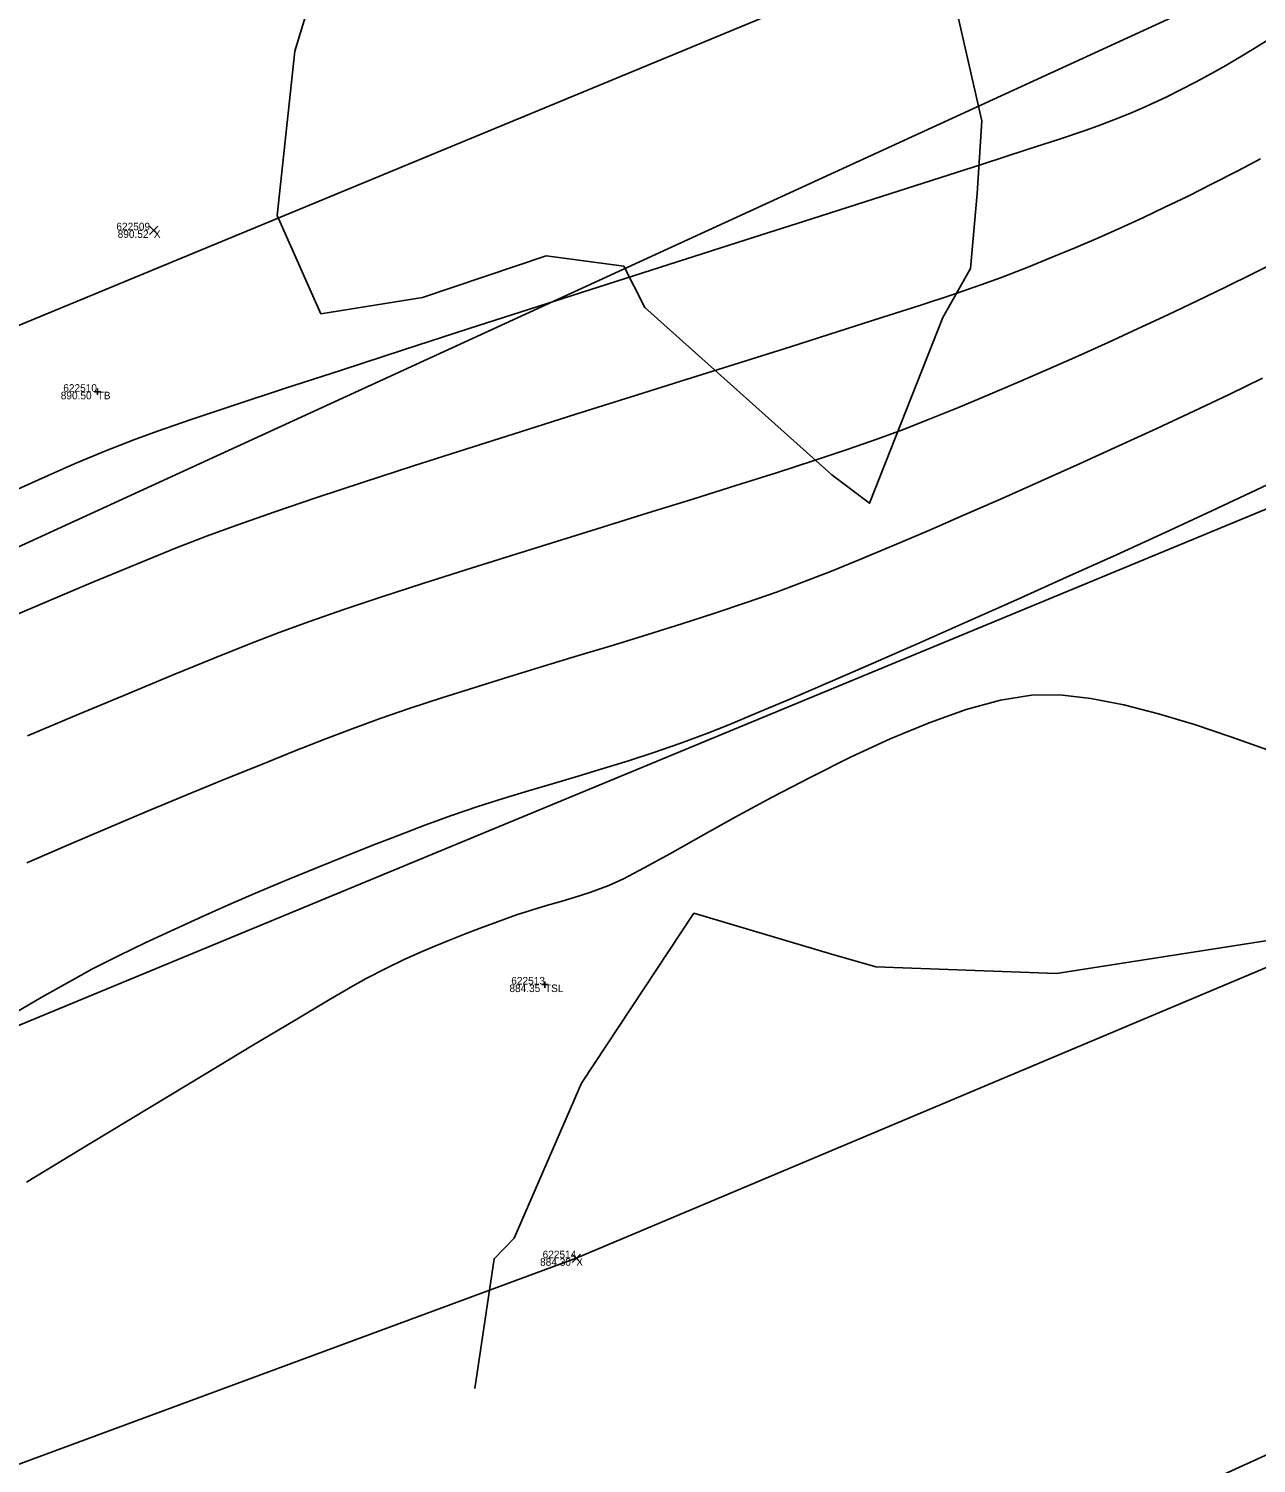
# Model space of a CAD drawing. Extents: x 1957117 to 1971063, y 701601 to 715861.
# Drawn here: x 1966031.4 to 1966088.4, y 709256.2 to 709322.8 of the extents above; entities that cross this region are included whole.
import ezdxf

# ---------------------------------------------------------------- set-up
doc = ezdxf.new("R2010")
doc.units = 0
for name, color, linetype in [('AP_X_Lights', 7, 'Continuous'), ('DT_X_Contour_Major', 7, 'Continuous'), ('DT_X_Contour_Minor', 7, 'Continuous'), ('DT_X_TIN_Hull', 7, 'Continuous'), ('GE_X_CL_20', 7, 'Continuous'), ('PV_P_Drive', 7, 'Continuous'), ('PV_P_Shoulder', 7, 'Continuous'), ('RS_Raster1', 7, 'Continuous'), ('RW_X_Esmt_RR', 7, 'Continuous'), ('RW_X_Fee_RW', 7, 'Continuous'), ('SC_Scratch1', 7, 'Continuous'), ('SC_Shading5', 7, 'Continuous'), ('VG_X_Tree_Line_Rt', 7, 'Continuous')]:
    doc.layers.add(name, color=color, linetype=linetype)

msp = doc.modelspace()

# ---------------------------------------------------------------- linework, layer by layer
at = {"layer": 'AP_X_Lights'}
for p, q in [((1966037.035, 709313.229), (1966037.423, 709313.619)), ((1966037.035, 709313.619), (1966037.423, 709313.229)), ((1966056.629, 709265.551), (1966057.017, 709265.941)), ((1966056.629, 709265.941), (1966057.017, 709265.551))]:
    msp.add_line(p, q, dxfattribs=at)
at = {"layer": 'DT_X_Contour_Major'}
for points in [[(1966030.791, 709301.356), (1966032.197, 709301.994), (1966033.588, 709302.605), (1966034.959, 709303.18), (1966036.303, 709303.71), (1966037.4, 709304.105), (1966038.969, 709304.644), (1966040.954, 709305.309), (1966043.294, 709306.081), (1966045.931, 709306.943), (1966048.806, 709307.876), (1966051.86, 709308.863), (1966055.034, 709309.884), (1966058.269, 709310.923), (1966061.507, 709311.96), (1966064.688, 709312.978), (1966067.754, 709313.959), (1966070.646, 709314.885), (1966073.304, 709315.738), (1966075.67, 709316.498), (1966077.686, 709317.15), (1966079.291, 709317.673), (1966080.428, 709318.051), (1966081.037, 709318.265), (1966081.835, 709318.576), (1966082.496, 709318.843), (1966083.072, 709319.088), (1966083.617, 709319.335), (1966084.182, 709319.605), (1966084.821, 709319.924), (1966085.584, 709320.312), (1966086.293, 709320.69), (1966086.96, 709321.071), (1966087.609, 709321.461), (1966088.267, 709321.864), (1966088.957, 709322.285)], [(1966030.791, 709301.356), (1966032.197, 709301.994), (1966033.588, 709302.605), (1966034.959, 709303.18), (1966036.303, 709303.71), (1966037.4, 709304.105), (1966038.969, 709304.644), (1966040.954, 709305.309), (1966043.294, 709306.081), (1966045.931, 709306.943), (1966048.806, 709307.876), (1966051.86, 709308.863), (1966055.034, 709309.884), (1966058.269, 709310.923), (1966061.507, 709311.96), (1966064.688, 709312.978), (1966067.754, 709313.959), (1966070.646, 709314.885), (1966073.304, 709315.738), (1966075.67, 709316.498), (1966077.686, 709317.15), (1966079.291, 709317.673), (1966080.428, 709318.051), (1966081.037, 709318.265), (1966081.835, 709318.576), (1966082.496, 709318.843), (1966083.072, 709319.088), (1966083.617, 709319.335), (1966084.182, 709319.605), (1966084.821, 709319.924), (1966085.584, 709320.312), (1966086.293, 709320.69), (1966086.96, 709321.071), (1966087.609, 709321.461), (1966088.267, 709321.864), (1966088.957, 709322.285)], [(1966088.887, 709289.331), (1966087.191, 709289.934), (1966085.499, 709290.499), (1966083.836, 709291.002), (1966082.225, 709291.416), (1966080.689, 709291.715), (1966079.253, 709291.873), (1966077.939, 709291.864), (1966076.504, 709291.636), (1966074.906, 709291.196), (1966073.186, 709290.582), (1966071.385, 709289.831), (1966069.545, 709288.98), (1966067.706, 709288.065), (1966065.91, 709287.126), (1966064.198, 709286.198), (1966062.61, 709285.318), (1966061.189, 709284.525), (1966059.975, 709283.856), (1966059.009, 709283.346), (1966058.333, 709283.035), (1966057.458, 709282.714), (1966056.722, 709282.472), (1966056.068, 709282.278), (1966055.442, 709282.101), (1966054.787, 709281.909), (1966054.049, 709281.671), (1966053.172, 709281.356), (1966052.371, 709281.054), (1966051.638, 709280.775), (1966050.944, 709280.503), (1966050.262, 709280.224), (1966049.562, 709279.922), (1966048.817, 709279.581), (1966047.999, 709279.185), (1966047.08, 709278.719), (1966046.447, 709278.366), (1966045.331, 709277.714), (1966043.781, 709276.794), (1966041.85, 709275.637), (1966039.588, 709274.275), (1966037.046, 709272.74), (1966034.276, 709271.063), (1966031.329, 709269.275)], [(1966088.887, 709289.331), (1966087.191, 709289.934), (1966085.499, 709290.499), (1966083.836, 709291.002), (1966082.225, 709291.416), (1966080.689, 709291.715), (1966079.253, 709291.873), (1966077.939, 709291.864), (1966076.504, 709291.636), (1966074.906, 709291.196), (1966073.186, 709290.582), (1966071.385, 709289.831), (1966069.545, 709288.98), (1966067.706, 709288.065), (1966065.91, 709287.126), (1966064.198, 709286.198), (1966062.61, 709285.318), (1966061.189, 709284.525), (1966059.975, 709283.856), (1966059.009, 709283.346), (1966058.333, 709283.035), (1966057.458, 709282.714), (1966056.722, 709282.472), (1966056.068, 709282.278), (1966055.442, 709282.101), (1966054.787, 709281.909), (1966054.049, 709281.671), (1966053.172, 709281.356), (1966052.371, 709281.054), (1966051.638, 709280.775), (1966050.944, 709280.503), (1966050.262, 709280.224), (1966049.562, 709279.922), (1966048.817, 709279.581), (1966047.999, 709279.185), (1966047.08, 709278.719), (1966046.447, 709278.366), (1966045.331, 709277.714), (1966043.781, 709276.794), (1966041.85, 709275.637), (1966039.588, 709274.275), (1966037.046, 709272.74), (1966034.276, 709271.063), (1966031.329, 709269.275)]]:
    msp.add_lwpolyline(points, dxfattribs=at)
at = {"layer": 'DT_X_Contour_Minor'}
for points in [[(1966029.035, 709294.825), (1966031.744, 709295.98), (1966034.216, 709297.022), (1966036.398, 709297.929), (1966038.236, 709298.676), (1966039.677, 709299.239), (1966041.12, 709299.767), (1966042.839, 709300.367), (1966044.796, 709301.028), (1966046.952, 709301.741), (1966049.269, 709302.494), (1966051.709, 709303.277), (1966054.232, 709304.08), (1966056.8, 709304.892), (1966059.375, 709305.702), (1966061.918, 709306.501), (1966064.391, 709307.278), (1966066.755, 709308.023), (1966068.971, 709308.724), (1966071.002, 709309.372), (1966072.808, 709309.956), (1966074.352, 709310.465), (1966075.594, 709310.89), (1966076.496, 709311.219), (1966077.742, 709311.706), (1966078.903, 709312.173), (1966080, 709312.628), (1966081.051, 709313.079), (1966082.077, 709313.534), (1966083.097, 709314.003), (1966084.131, 709314.494), (1966085.198, 709315.014), (1966086.319, 709315.573), (1966087.512, 709316.179), (1966088.567, 709316.736)], [(1966029.035, 709294.825), (1966031.744, 709295.98), (1966034.216, 709297.022), (1966036.398, 709297.929), (1966038.236, 709298.676), (1966039.677, 709299.239), (1966041.12, 709299.767), (1966042.839, 709300.367), (1966044.796, 709301.028), (1966046.952, 709301.741), (1966049.269, 709302.494), (1966051.709, 709303.277), (1966054.232, 709304.08), (1966056.8, 709304.892), (1966059.375, 709305.702), (1966061.918, 709306.501), (1966064.391, 709307.278), (1966066.755, 709308.023), (1966068.971, 709308.724), (1966071.002, 709309.372), (1966072.808, 709309.956), (1966074.352, 709310.465), (1966075.594, 709310.89), (1966076.496, 709311.219), (1966077.742, 709311.706), (1966078.903, 709312.173), (1966080, 709312.628), (1966081.051, 709313.079), (1966082.077, 709313.534), (1966083.097, 709314.003), (1966084.131, 709314.494), (1966085.198, 709315.014), (1966086.319, 709315.573), (1966087.512, 709316.179), (1966088.567, 709316.736)], [(1966089.44, 709312.046), (1966088.213, 709311.426), (1966086.937, 709310.793), (1966085.617, 709310.152), (1966084.265, 709309.507), (1966082.886, 709308.862), (1966081.491, 709308.22), (1966080.087, 709307.586), (1966078.683, 709306.964), (1966077.287, 709306.358), (1966075.908, 709305.772), (1966074.554, 709305.21), (1966073.234, 709304.675), (1966071.955, 709304.173), (1966070.81, 709303.749), (1966069.434, 709303.272), (1966067.857, 709302.747), (1966066.111, 709302.182), (1966064.225, 709301.583), (1966062.231, 709300.958), (1966060.159, 709300.314), (1966058.039, 709299.656), (1966055.903, 709298.993), (1966053.781, 709298.331), (1966051.703, 709297.677), (1966049.7, 709297.038), (1966047.803, 709296.42), (1966046.042, 709295.832), (1966044.448, 709295.279), (1966043.051, 709294.768), (1966041.682, 709294.238), (1966040.027, 709293.577), (1966038.127, 709292.802), (1966036.024, 709291.931), (1966033.758, 709290.982), (1966031.372, 709289.974)], [(1966089.44, 709312.046), (1966088.213, 709311.426), (1966086.937, 709310.793), (1966085.617, 709310.152), (1966084.265, 709309.507), (1966082.886, 709308.862), (1966081.491, 709308.22), (1966080.087, 709307.586), (1966078.683, 709306.964), (1966077.287, 709306.358), (1966075.908, 709305.772), (1966074.554, 709305.21), (1966073.234, 709304.675), (1966071.955, 709304.173), (1966070.81, 709303.749), (1966069.434, 709303.272), (1966067.857, 709302.747), (1966066.111, 709302.182), (1966064.225, 709301.583), (1966062.231, 709300.958), (1966060.159, 709300.314), (1966058.039, 709299.656), (1966055.903, 709298.993), (1966053.781, 709298.331), (1966051.703, 709297.677), (1966049.7, 709297.038), (1966047.803, 709296.42), (1966046.042, 709295.832), (1966044.448, 709295.279), (1966043.051, 709294.768), (1966041.682, 709294.238), (1966040.027, 709293.577), (1966038.127, 709292.802), (1966036.024, 709291.931), (1966033.758, 709290.982), (1966031.372, 709289.974)], [(1966088.647, 709306.559), (1966087.103, 709305.814), (1966085.464, 709305.036), (1966083.753, 709304.236), (1966081.991, 709303.423), (1966080.2, 709302.606), (1966078.401, 709301.796), (1966076.616, 709301.003), (1966074.867, 709300.235), (1966073.175, 709299.503), (1966071.562, 709298.816), (1966070.05, 709298.185), (1966068.66, 709297.618), (1966067.414, 709297.127), (1966066.114, 709296.642), (1966064.722, 709296.155), (1966063.254, 709295.665), (1966061.725, 709295.174), (1966060.151, 709294.682), (1966058.547, 709294.189), (1966056.926, 709293.696), (1966055.306, 709293.204), (1966053.7, 709292.714), (1966052.125, 709292.225), (1966050.594, 709291.738), (1966049.124, 709291.254), (1966047.729, 709290.774), (1966046.425, 709290.297), (1966045.166, 709289.815), (1966043.746, 709289.258), (1966042.189, 709288.637), (1966040.521, 709287.96), (1966038.763, 709287.238), (1966036.942, 709286.48), (1966035.08, 709285.694), (1966033.203, 709284.891), (1966031.334, 709284.08)], [(1966088.647, 709306.559), (1966087.103, 709305.814), (1966085.464, 709305.036), (1966083.753, 709304.236), (1966081.991, 709303.423), (1966080.2, 709302.606), (1966078.401, 709301.796), (1966076.616, 709301.003), (1966074.867, 709300.235), (1966073.175, 709299.503), (1966071.562, 709298.816), (1966070.05, 709298.185), (1966068.66, 709297.618), (1966067.414, 709297.127), (1966066.114, 709296.642), (1966064.722, 709296.155), (1966063.254, 709295.665), (1966061.725, 709295.174), (1966060.151, 709294.682), (1966058.547, 709294.189), (1966056.926, 709293.696), (1966055.306, 709293.204), (1966053.7, 709292.714), (1966052.125, 709292.225), (1966050.594, 709291.738), (1966049.124, 709291.254), (1966047.729, 709290.774), (1966046.425, 709290.297), (1966045.166, 709289.815), (1966043.746, 709289.258), (1966042.189, 709288.637), (1966040.521, 709287.96), (1966038.763, 709287.238), (1966036.942, 709286.48), (1966035.08, 709285.694), (1966033.203, 709284.891), (1966031.334, 709284.08)], [(1966090.211, 709302.258), (1966088.339, 709301.367), (1966086.3, 709300.412), (1966084.132, 709299.409), (1966081.874, 709298.375), (1966079.565, 709297.328), (1966077.243, 709296.284), (1966074.947, 709295.26), (1966072.717, 709294.274), (1966070.59, 709293.341), (1966068.606, 709292.48), (1966066.804, 709291.706), (1966065.222, 709291.037), (1966063.899, 709290.49), (1966062.873, 709290.081), (1966061.635, 709289.62), (1966060.427, 709289.202), (1966059.243, 709288.817), (1966058.076, 709288.457), (1966056.919, 709288.111), (1966055.764, 709287.771), (1966054.606, 709287.428), (1966053.437, 709287.07), (1966052.251, 709286.691), (1966051.04, 709286.279), (1966049.798, 709285.827), (1966048.617, 709285.376), (1966047.388, 709284.899), (1966046.119, 709284.398), (1966044.82, 709283.875), (1966043.5, 709283.331), (1966042.165, 709282.77), (1966040.826, 709282.193), (1966039.491, 709281.602), (1966038.169, 709281), (1966036.867, 709280.389), (1966035.595, 709279.77), (1966034.361, 709279.146), (1966033.361, 709278.604), (1966032.008, 709277.834), (1966030.345, 709276.862)], [(1966090.211, 709302.258), (1966088.339, 709301.367), (1966086.3, 709300.412), (1966084.132, 709299.409), (1966081.874, 709298.375), (1966079.565, 709297.328), (1966077.243, 709296.284), (1966074.947, 709295.26), (1966072.717, 709294.274), (1966070.59, 709293.341), (1966068.606, 709292.48), (1966066.804, 709291.706), (1966065.222, 709291.037), (1966063.899, 709290.49), (1966062.873, 709290.081), (1966061.635, 709289.62), (1966060.427, 709289.202), (1966059.243, 709288.817), (1966058.076, 709288.457), (1966056.919, 709288.111), (1966055.764, 709287.771), (1966054.606, 709287.428), (1966053.437, 709287.07), (1966052.251, 709286.691), (1966051.04, 709286.279), (1966049.798, 709285.827), (1966048.617, 709285.376), (1966047.388, 709284.899), (1966046.119, 709284.398), (1966044.82, 709283.875), (1966043.5, 709283.331), (1966042.165, 709282.77), (1966040.826, 709282.193), (1966039.491, 709281.602), (1966038.169, 709281), (1966036.867, 709280.389), (1966035.595, 709279.77), (1966034.361, 709279.146), (1966033.361, 709278.604), (1966032.008, 709277.834), (1966030.345, 709276.862)]]:
    msp.add_lwpolyline(points, dxfattribs=at)
at = {"layer": 'DT_X_TIN_Hull'}
msp.add_lwpolyline([(1965579.047, 709051.126), (1965619.598, 709075.773), (1965654.262, 709093.549), (1965701.972, 709118.262), (1965725.159, 709133.079), (1965781.925, 709153.285), (1965819.505, 709168.018), (1965865.553, 709187.458), (1965919.401, 709212.612), (1965965.159, 709228.887), (1966001.139, 709245.166), (1966056.823, 709265.746), (1966099.661, 709283.794), (1966149.12, 709303.567), (1966196.581, 709322.506), (1966234.303, 709340.787)], dxfattribs=at)
at = {"layer": 'GE_X_CL_20'}
msp.add_lwpolyline([(1966828.097, 709638.981), (1965844.448, 709231.801)], dxfattribs=at)
at = {"layer": 'PV_P_Drive'}
for p, q in [((1966034.477, 709305.936), (1966034.769, 709305.936)), ((1966034.623, 709306.082), (1966034.623, 709305.79)), ((1966034.623, 709305.936), (1966034.623, 709305.936)), ((1966055.372, 709278.587), (1966055.372, 709278.295)), ((1966055.226, 709278.441), (1966055.518, 709278.441)), ((1966055.372, 709278.441), (1966055.372, 709278.441))]:
    msp.add_line(p, q, dxfattribs=at)
at = {"layer": 'RW_X_Esmt_RR'}
msp.add_line((1965855.922, 709204.082), (1966839.571, 709611.262), dxfattribs=at)
at = {"layer": 'RW_X_Fee_RW'}
msp.add_lwpolyline([(1963881.046, 707276.431), (1964172.578, 707701.964), (1964668.324, 708419.582), (1964735.207, 708501.875), (1964966.496, 708718.802), (1965107.468, 708816.338), (1965585.552, 709094.216), (1966091.861, 709326.705), (1966247.281, 709386.816), (1966633.174, 709551.737), (1966943.202, 709670.565), (1967172.032, 709812.662), (1967935.697, 710373.174), (1968346.714, 710683.963), (1968484.345, 710796.182), (1968743.632, 711067.038), (1968903.937, 711275.819), (1969041.222, 711501.316), (1969638.166, 712572.015), (1970019.077, 713196.718)], dxfattribs=at)
at = {"layer": 'SC_Shading5'}
for points in [[(1963589.678, 706586.994), (1963626.625, 706689.548), (1963651.76, 706746.832), (1963668.09, 706778.596), (1963682.768, 706805.402), (1963734.424, 706911.594), (1963826.849, 707116.717), (1963877.258, 707215.645), (1963964.981, 707354.472), (1964070.526, 707509.355), (1964132.574, 707601.994), (1964163.9, 707642.169), (1964191.2, 707685.167), (1964278.98, 707807.131), (1964326.11, 707874.364), (1964396.427, 707968.962), (1964508.519, 708133.679), (1964655.588, 708336.552), (1964745.319, 708429.172), (1964840.327, 708522.317), (1964988.178, 708660.245), (1965089.796, 708739.041), (1965251.743, 708835.216), (1965415.807, 708922.048), (1965866.2, 709149.38), (1966173.543, 709294.131), (1966283.627, 709338.196), (1966534.003, 709419.214), (1966689.084, 709471.266), (1967008.468, 709641.817), (1967166.677, 709750.124), (1967422.113, 709931.083), (1967818.707, 710198.831), (1968187.021, 710459.852), (1968360.589, 710592.493), (1968496.543, 710707.847), (1968606.427, 710809.378), (1968733.391, 710937.091), (1968807.28, 711025.4), (1968843.008, 711077.094), (1968863.233, 711106.099), (1968909.747, 711171.311), (1968974.133, 711279.559), (1969130.932, 711546.915), (1969247.433, 711744.686), (1969402.714, 712016.424), (1969505.287, 712191.789), (1969666.311, 712460.805), (1969771.586, 712639.896), (1969880.058, 712820.917), (1969964.994, 712955.706), (1969990.005, 713000.084), (1970030.065, 713068.479)], [(1963609.915, 706579.703), (1963646.615, 706681.572), (1963671.193, 706737.585), (1963687.092, 706768.511), (1963701.884, 706795.526), (1963753.906, 706902.469), (1963846.249, 707107.41), (1963895.973, 707204.994), (1963982.966, 707342.667), (1964088.35, 707497.312), (1964150.015, 707589.379), (1964181.502, 707629.761), (1964209.024, 707673.109), (1964296.517, 707794.674), (1964343.552, 707861.772), (1964413.958, 707956.489), (1964526.123, 708121.313), (1964672.104, 708322.686), (1964760.576, 708414.006), (1964855.195, 708506.77), (1965002.134, 708643.847), (1965101.925, 708721.226), (1965262.272, 708816.451), (1965425.685, 708902.939), (1965875.63, 709130.044), (1966182.13, 709274.398), (1966290.944, 709317.954), (1966540.737, 709398.785), (1966697.632, 709451.445), (1967019.644, 709623.399), (1967178.971, 709732.471), (1967434.35, 709913.39), (1967830.945, 710181.14), (1968199.774, 710442.525), (1968374.086, 710575.735), (1968510.806, 710691.739), (1968621.36, 710793.889), (1968749.296, 710922.58), (1968824.413, 711012.355), (1968860.678, 711064.827), (1968880.812, 711093.701), (1968927.778, 711159.547), (1968992.655, 711268.62), (1969149.476, 711536.015), (1969266.039, 711733.891), (1969421.336, 712005.657), (1969523.8, 712180.835), (1969684.812, 712449.831), (1969790.084, 712628.917), (1969898.385, 712809.653), (1969983.474, 712944.685), (1970008.657, 712989.367), (1970048.626, 713057.607)]]:
    msp.add_spline(points, degree=3, dxfattribs=at)
at = {"layer": 'VG_X_Tree_Line_Rt'}
for points in [[(1966058.312, 709327.072), (1966064.262, 709328.225), (1966069.833, 709326.495), (1966073.959, 709325.835), (1966075.639, 709318.499), (1966075.426, 709315.132), (1966075.11, 709311.653), (1966073.829, 709309.382), (1966070.432, 709300.767), (1966068.671, 709302.088), (1966059.999, 709309.838), (1966059.028, 709311.763), (1966055.432, 709312.237), (1966049.695, 709310.302), (1966044.972, 709309.556), (1966042.948, 709314.118), (1966043.769, 709321.735), (1966044.888, 709325.407), (1966047.328, 709328.373), (1966053.981, 709327.854), (1966058.312, 709327.072)], [(1966052.124, 709259.704), (1966053.014, 709265.722), (1966053.938, 709266.675), (1966057.063, 709273.867), (1966062.28, 709281.744), (1966068.612, 709279.871), (1966070.712, 709279.26), (1966079.1, 709278.957), (1966089.694, 709280.608)]]:
    msp.add_lwpolyline(points, dxfattribs=at)

# ---------------------------------------------------------------- texts
at = {"layer": 'PV_P_Shoulder'}
for s, p in [('890.52', (1966035.554, 709313.074)), ('890.50', (1966032.914, 709305.586)), ('884.35', (1966053.724, 709278.091)), ('884.30', (1966055.145, 709265.396))]:
    msp.add_text(s, height=0.35, dxfattribs=at).set_placement(p)
at = {"layer": 'RS_Raster1'}
for s, p in [('622509', (1966035.493, 709313.424)), ('622510', (1966033.03, 709305.936)), ('622513', (1966053.81, 709278.441)), ('622514', (1966055.263, 709265.746))]:
    msp.add_text(s, height=0.35, dxfattribs=at).set_placement(p)
at = {"layer": 'SC_Scratch1'}
for s, p in [('X', (1966037.229, 709313.074)), ('TB', (1966034.623, 709305.586)), ('TSL', (1966055.372, 709278.091)), ('X', (1966056.823, 709265.396))]:
    msp.add_text(s, height=0.35, dxfattribs=at).set_placement(p)

doc.saveas('drawing.dxf')
